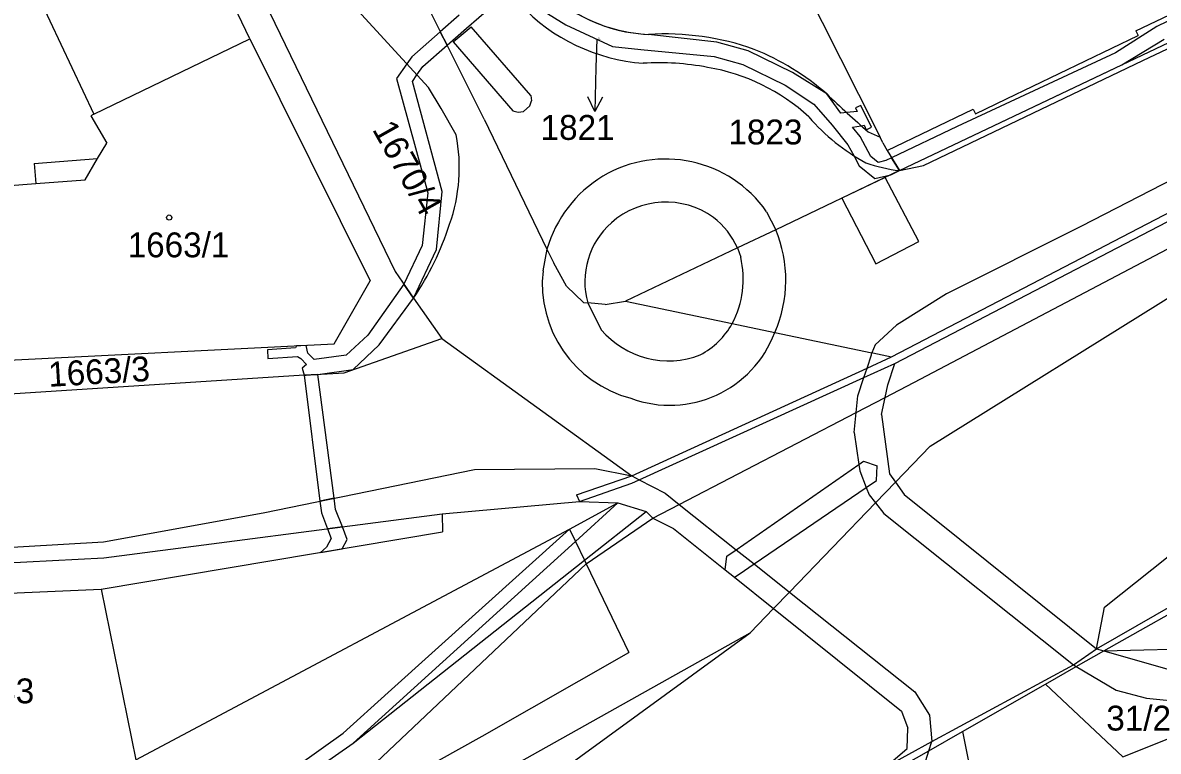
# Model space of a CAD drawing. Extents: x -785744 to -782822, y -1067550 to -1063910.
# Drawn here: x -783927.3 to -783849.7, y -1065296.7 to -1065246.9 of the extents above; entities that cross this region are included whole.
import ezdxf

# ---------------------------------------------------------------- set-up
doc = ezdxf.new("R2010")
doc.units = 0
for name, color, linetype in [('Hranice parcel', 7, 'Continuous'), ('Parcelní čísla', 7, 'Continuous'), ('Pop_ČP_popisy', 7, 'Continuous'), ('Vnitřní kresba', 7, 'Continuous'), ('Věcná břemena k části', 7, 'Continuous'), ('Značky budov', 7, 'Continuous')]:
    doc.layers.add(name, color=color, linetype=linetype)

msp = doc.modelspace()

# ---------------------------------------------------------------- linework, layer by layer
at = {"layer": 'Hranice parcel'}
for p, q in [((-783911.79, -1065248.03), (-783916.68, -1065237.8)), ((-783926.74, -1065244.09), (-783922.45, -1065253.19)), ((-783922.45, -1065253.19), (-783911.79, -1065248.03))]:
    msp.add_line(p, q, dxfattribs=at)
for points in [[(-783921.52, -1065223.32), (-783901.87, -1065263.95)], [(-783873.92, -1065244.42), (-783870.21, -1065251.82)], [(-783905.17, -1065245.24), (-783899.59, -1065251.35)], [(-783895.79, -1065253.53), (-783899.66, -1065245.78)], [(-783867.39, -1065257.04), (-783844.34, -1065246.06)], [(-783911.79, -1065248.03), (-783903.57, -1065264.58)], [(-783898.72, -1065252.8), (-783899.59, -1065251.35)], [(-783870.21, -1065251.82), (-783868.73, -1065254.76)], [(-783897.69, -1065254.6), (-783898.72, -1065252.8)], [(-783895.79, -1065253.53), (-783891.49, -1065262.41)], [(-783869.54, -1065254.38), (-783868.73, -1065254.76)], [(-783868.54, -1065255.14), (-783868.73, -1065254.76)], [(-783868.54, -1065255.14), (-783868.25, -1065255.67)], [(-783868.25, -1065255.67), (-783867.39, -1065257.04)], [(-783867.39, -1065257.04), (-783875.86, -1065261.08)], [(-783867.95, -1065269.78), (-783847.11, -1065258.93)], [(-783875.86, -1065261.08), (-783878.48, -1065262.33)], [(-783891.49, -1065262.41), (-783891.03, -1065263.36)], [(-783878.48, -1065262.33), (-783886.12, -1065265.97)], [(-783890.15, -1065264.95), (-783891.03, -1065263.36)], [(-783901.87, -1065263.95), (-783900.6, -1065265.76)], [(-783906.02, -1065268.89), (-783903.57, -1065264.58)], [(-783889, -1065266.05), (-783890.15, -1065264.95)], [(-783900.6, -1065265.76), (-783898.67, -1065268.52)], [(-783889, -1065266.05), (-783888.7, -1065266.08)], [(-783887.51, -1065266.2), (-783888.7, -1065266.08)], [(-783887.51, -1065266.2), (-783886.12, -1065265.97)], [(-783886.12, -1065265.97), (-783878.83, -1065267.5)], [(-783878.83, -1065267.5), (-783875.92, -1065268.11)], [(-783875.92, -1065268.11), (-783869.28, -1065269.5)], [(-783929.67, -1065270.07), (-783906.02, -1065268.89)], [(-783905.35, -1065270.86), (-783898.67, -1065268.52)], [(-783898.67, -1065268.52), (-783885.7, -1065277.91)], [(-783869.62, -1065270.55), (-783867.95, -1065269.78)], [(-783869.22, -1065269.51), (-783869.28, -1065269.5)], [(-783869.22, -1065269.51), (-783867.95, -1065269.78)], [(-783885.7, -1065277.91), (-783869.62, -1065270.55)], [(-783908.09, -1065271.04), (-783945.86, -1065273.46)], [(-783908.09, -1065271.04), (-783905.35, -1065270.86)], [(-783910.88, -1065280.44), (-783896.45, -1065277.47)], [(-783896.45, -1065277.47), (-783888.22, -1065277.41)], [(-783888.22, -1065277.41), (-783885.7, -1065277.91)], [(-783889.47, -1065279.21), (-783885.7, -1065277.91)], [(-783898.64, -1065280.5), (-783889.27, -1065279.67)], [(-783889.95, -1065281.55), (-783886.64, -1065279.77)], [(-783889.47, -1065279.21), (-783889.27, -1065279.67)], [(-783889.27, -1065279.67), (-783886.64, -1065279.77)], [(-783886.64, -1065279.77), (-783884.72, -1065280.35)], [(-783921.8, -1065282.43), (-783910.88, -1065280.44)], [(-783921.76, -1065283.52), (-783898.64, -1065280.5)], [(-783898.64, -1065280.5), (-783898.62, -1065281.75)], [(-783884.72, -1065280.35), (-783884.25, -1065280.8)], [(-783884.25, -1065280.8), (-783882.85, -1065281.51)], [(-783921.96, -1065285.67), (-783898.62, -1065281.75)], [(-783919.57, -1065297.33), (-783889.95, -1065281.55)], [(-783902.33, -1065292.74), (-783889.95, -1065281.55)], [(-783889.95, -1065281.55), (-783889.54, -1065282.4)], [(-783882.85, -1065281.51), (-783879.31, -1065284.33)], [(-783853.44, -1065289.88), (-783838.72, -1065281.59)], [(-783958.51, -1065284.57), (-783921.8, -1065282.43)], [(-783889.54, -1065282.4), (-783888.92, -1065283.68)], [(-783948.09, -1065284.88), (-783921.76, -1065283.52)], [(-783888.92, -1065283.68), (-783888.8, -1065283.93)], [(-783903.58, -1065297.9), (-783888.8, -1065283.93)], [(-783888.8, -1065283.93), (-783885.9, -1065290)], [(-783879.31, -1065284.33), (-783878.67, -1065284.84)], [(-783878.67, -1065284.84), (-783876.01, -1065286.99)], [(-783964.83, -1065287.53), (-783921.96, -1065285.67)], [(-783877.6, -1065288.64), (-783876.01, -1065286.99)], [(-783894.54, -1065298.16), (-783877.6, -1065288.64)], [(-783895.91, -1065295.72), (-783885.9, -1065290)], [(-783855.33, -1065290.96), (-783853.44, -1065289.88)], [(-783853.44, -1065289.88), (-783838.82, -1065289.51)], [(-783853.44, -1065289.88), (-783849.06, -1065291.14)], [(-783857.42, -1065292.15), (-783855.33, -1065290.96)], [(-783855.33, -1065290.96), (-783852.59, -1065292.56)], [(-783863.09, -1065295.39), (-783857.42, -1065292.15)], [(-783857.42, -1065292.15), (-783852.14, -1065297.13)], [(-783852.14, -1065297.13), (-783839.59, -1065292.12)], [(-783905.41, -1065295.52), (-783902.33, -1065292.74)], [(-783852.59, -1065292.56), (-783850.53, -1065293.12)], [(-783850.53, -1065293.12), (-783847.77, -1065293.38)], [(-783865.4, -1065296.71), (-783863.09, -1065295.39)], [(-783863.09, -1065295.39), (-783861.95, -1065301.11)], [(-783925.55, -1065312.23), (-783895.91, -1065295.72)], [(-783924.88, -1065309.39), (-783905.41, -1065295.52)], [(-783868.09, -1065298.25), (-783865.4, -1065296.71)]]:
    msp.add_lwpolyline(points, dxfattribs=at)
for centre, radius, start, end in [((-783884.045, -1065236.973), 10.769, 223.16272, 267.2573), ((-783883.965, -1065236.92), 12.816, 223.18248, 265.72659), ((-783883.438, -1065265.972), 18.276, 70.4422, 93.51925), ((-783884.034, -1065265.188), 17.756, 48.9372, 67.78323), ((-783883.844, -1065267.622), 17.954, 79.29826, 93.43584), ((-783882.767, -1065263.346), 13.555, 47.38735, 80.41363), ((-783816.937, -1065193.838), 80.202, 226.27777, 229.01382), ((-783863.116, -1065244.335), 13.832, 220.78101, 241.57679), ((-783909.232, -1065256.822), 11.754, 340.68079, 10.89478), ((-783866.226, -1065246.848), 10.258, 250.20238, 263.48253), ((-783917.66, -1065254.326), 20.537, 326.16757, 341.88834)]:
    msp.add_arc(centre, radius, start, end, dxfattribs=at)
at = {"layer": 'Pop_ČP_popisy'}
msp.add_line((-783888.14, -1065250), (-783888.22, -1065252.999), dxfattribs=at)
for points in [[(-783888.09, -1065248.06), (-783888.14, -1065250)], [(-783887.694, -1065252.013), (-783888.22, -1065252.999), (-783888.693, -1065251.986)]]:
    msp.add_lwpolyline(points, dxfattribs=at)
at = {"layer": 'Vnitřní kresba'}
for points in [[(-783850.77, -1065249.51), (-783837.77, -1065243.34)], [(-783851.25, -1065247.48), (-783845.22, -1065244.58)], [(-783897.9, -1065248.23), (-783896.67, -1065247.21)], [(-783892.6, -1065251.9), (-783896.67, -1065247.21)], [(-783866.42, -1065271.53), (-783820.02, -1065247.09)], [(-783860.09, -1065252.14), (-783851.09, -1065247.8)], [(-783851.25, -1065247.48), (-783851.09, -1065247.8)], [(-783897.9, -1065248.23), (-783893.81, -1065252.95)], [(-783865.76, -1065256.7), (-783850.77, -1065249.51)], [(-783832.16, -1065249.11), (-783854.96, -1065260.85)], [(-783892.6, -1065251.9), (-783892.54, -1065252.26)], [(-783893.1, -1065252.99), (-783892.65, -1065252.61)], [(-783892.65, -1065252.61), (-783892.54, -1065252.26)], [(-783862.21, -1065253.17), (-783860.09, -1065252.14)], [(-783922.45, -1065253.19), (-783922.66, -1065253.29)], [(-783922.66, -1065253.29), (-783921.57, -1065255.17)], [(-783893.81, -1065252.95), (-783893.45, -1065253.05)], [(-783893.45, -1065253.05), (-783893.1, -1065252.99)], [(-783868.25, -1065255.67), (-783862.37, -1065252.84)], [(-783862.37, -1065252.84), (-783862.21, -1065253.17)], [(-783922.19, -1065256.22), (-783921.57, -1065255.17)], [(-783926.52, -1065256.55), (-783922.19, -1065256.22)], [(-783926.52, -1065256.55), (-783926.41, -1065257.93)], [(-783923.05, -1065257.68), (-783922.19, -1065256.22)], [(-783867.39, -1065257.04), (-783865.76, -1065256.7)], [(-783930.23, -1065258.21), (-783926.41, -1065257.93)], [(-783926.41, -1065257.93), (-783923.05, -1065257.68)], [(-783867.72, -1065270.23), (-783846.88, -1065259.38)], [(-783876.48, -1065259.85), (-783875.86, -1065261.08)], [(-783854.96, -1065260.85), (-783864.19, -1065265.46)], [(-783891.49, -1065262.41), (-783891.76, -1065263.89)], [(-783878.48, -1065262.33), (-783878.25, -1065262.96)], [(-783864.19, -1065265.46), (-783867.61, -1065267.6)], [(-783865.3, -1065275.89), (-783848.33, -1065265.31)], [(-783888.7, -1065266.08), (-783887.78, -1065267.92)], [(-783867.61, -1065267.6), (-783869.06, -1065268.95)], [(-783869.06, -1065268.95), (-783869.28, -1065269.5)], [(-783853.4, -1065286.89), (-783830.64, -1065268.77)], [(-783869.62, -1065270.55), (-783869.32, -1065269.64)], [(-783869.32, -1065269.64), (-783869.28, -1065269.5)], [(-783869.83, -1065271.19), (-783867.72, -1065270.23)], [(-783869.83, -1065271.19), (-783869.62, -1065270.55)], [(-783868.19, -1065271.7), (-783867.72, -1065270.23)], [(-783885.19, -1065278.18), (-783869.83, -1065271.19)], [(-783870.25, -1065272.44), (-783869.83, -1065271.19)], [(-783868.37, -1065272.55), (-783866.42, -1065271.53)], [(-783868.37, -1065272.55), (-783868.19, -1065271.7)], [(-783870.36, -1065273.58), (-783870.25, -1065272.44)], [(-783870.36, -1065273.58), (-783868.37, -1065272.55)], [(-783868.63, -1065273.72), (-783868.37, -1065272.55)], [(-783882.46, -1065279.87), (-783870.36, -1065273.58)], [(-783870.5, -1065274.96), (-783870.36, -1065273.58)], [(-783868.63, -1065273.72), (-783868.08, -1065277.77)], [(-783870.5, -1065274.96), (-783870.18, -1065277.14)], [(-783867.67, -1065278.35), (-783865.3, -1065275.89)], [(-783878.56, -1065282.97), (-783870.18, -1065277.14)], [(-783870.18, -1065277.14), (-783869.87, -1065276.92)], [(-783870.18, -1065277.14), (-783870.12, -1065277.58)], [(-783870.12, -1065277.58), (-783869.68, -1065278.71)], [(-783869.87, -1065276.92), (-783868.93, -1065277.24)], [(-783868.97, -1065278.23), (-783868.93, -1065277.24)], [(-783885.7, -1065277.91), (-783885.19, -1065278.18)], [(-783885.7, -1065278.41), (-783885.19, -1065278.18)], [(-783885.19, -1065278.18), (-783883.42, -1065279.1)], [(-783869.68, -1065278.71), (-783868.97, -1065278.23)], [(-783869.04, -1065279.77), (-783867.67, -1065278.35)], [(-783868.08, -1065277.77), (-783867.67, -1065278.35)], [(-783867.67, -1065278.35), (-783867.08, -1065279.19)], [(-783889.27, -1065279.67), (-783885.7, -1065278.41)], [(-783883.42, -1065279.1), (-783882.46, -1065279.87)], [(-783877.34, -1065283.94), (-783869.68, -1065278.71)], [(-783869.68, -1065278.71), (-783869.48, -1065279.22)], [(-783889.54, -1065282.4), (-783886.64, -1065279.77)], [(-783884.25, -1065280.8), (-783882.46, -1065279.87)], [(-783882.46, -1065279.87), (-783878.56, -1065282.97)], [(-783874.92, -1065285.86), (-783869.04, -1065279.77)], [(-783869.48, -1065279.22), (-783869.04, -1065279.77)], [(-783869.04, -1065279.77), (-783868.46, -1065280.49)], [(-783867.08, -1065279.19), (-783853.93, -1065289.75)], [(-783888.92, -1065283.68), (-783884.72, -1065280.35)], [(-783868.46, -1065280.49), (-783855.5, -1065290.83)], [(-783888.8, -1065283.93), (-783884.25, -1065280.8)], [(-783853.93, -1065289.75), (-783838.97, -1065281.16)], [(-783904.74, -1065296.2), (-783889.54, -1065282.4)], [(-783879.2, -1065283.41), (-783878.56, -1065282.97)], [(-783878.56, -1065282.97), (-783877.34, -1065283.94)], [(-783904.74, -1065296.2), (-783888.92, -1065283.68)], [(-783879.31, -1065284.33), (-783879.2, -1065283.41)], [(-783878.36, -1065284.64), (-783877.34, -1065283.94)], [(-783877.34, -1065283.94), (-783874.92, -1065285.86)], [(-783878.67, -1065284.84), (-783878.36, -1065284.64)], [(-783921.96, -1065285.67), (-783919.57, -1065297.33)], [(-783876.01, -1065286.99), (-783874.92, -1065285.86)], [(-783874.92, -1065285.86), (-783866.36, -1065292.69)], [(-783853.93, -1065289.75), (-783853.4, -1065286.89)], [(-783876.01, -1065286.99), (-783867.26, -1065294.01)], [(-783894.97, -1065301.3), (-783877.6, -1065288.64)], [(-783855.5, -1065290.83), (-783853.93, -1065289.75)], [(-783853.93, -1065289.75), (-783853.44, -1065289.88)], [(-783865.2, -1065296.07), (-783855.5, -1065290.83)], [(-783855.5, -1065290.83), (-783855.33, -1065290.96)], [(-783866.36, -1065292.69), (-783865.36, -1065294.27)], [(-783867.26, -1065294.01), (-783866.82, -1065295.16)], [(-783865.36, -1065294.27), (-783865.2, -1065296.07)], [(-783866.88, -1065296.55), (-783866.82, -1065295.16)], [(-783924.56, -1065310.05), (-783904.74, -1065296.2)], [(-783868.34, -1065297.82), (-783865.2, -1065296.07)], [(-783865.4, -1065296.71), (-783865.2, -1065296.07)], [(-783868.34, -1065297.82), (-783866.88, -1065296.55)], [(-783865.72, -1065297.74), (-783865.4, -1065296.71)]]:
    msp.add_lwpolyline(points, dxfattribs=at)
for centre, radius, start, end in [((-783883.385, -1065264.667), 8.419, 34.9011, 120.59486), ((-783883.188, -1065264.808), 8.641, 121.2419, 163.88775), ((-783883.372, -1065264.753), 5.56, 54.07959, 131.8338), ((-783883.32, -1065264.444), 5.282, 23.59672, 52.5716), ((-783883.549, -1065264.631), 5.351, 131.28946, 195.71608), ((-783884.1, -1065264.525), 8.931, 336.33379, 22.68822), ((-783884.568, -1065264.46), 6.494, 332.08497, 13.35445), ((-783883.711, -1065264.776), 8.097, 173.71627, 255.34538), ((-783883.574, -1065264.848), 5.435, 298.14719, 330.7918), ((-783883.191, -1065264.042), 6.008, 220.20179, 291.28804), ((-783883.101, -1065265.417), 7.669, 249.71095, 339.4399)]:
    msp.add_arc(centre, radius, start, end, dxfattribs=at)
at = {"layer": 'Věcná břemena k části'}
for points in [[(-783893.78, -1065244.83), (-783890.21, -1065247.08), (-783887.02, -1065248.56), (-783885.08, -1065248.75), (-783880.07, -1065249.25), (-783878.1, -1065249.79), (-783875.22, -1065251.19), (-783873.26, -1065252.5), (-783872.01, -1065253.94), (-783870.92, -1065255.28), (-783870.53, -1065256.01), (-783870.16, -1065256.72), (-783869.09, -1065257.59), (-783868, -1065257.33), (-783867.39, -1065257.04), (-783867.94, -1065256.17), (-783868.34, -1065256.36), (-783868.86, -1065256.48), (-783869.36, -1065256.08), (-783870.08, -1065254.72), (-783870.62, -1065254.06), (-783870.01, -1065253.97), (-783869.82, -1065253.94), (-783869.68, -1065254.26), (-783869.31, -1065254.06), (-783870.05, -1065252.58), (-783870.41, -1065252.76), (-783870.29, -1065252.99), (-783871.01, -1065253.07), (-783871.41, -1065253.11), (-783872.37, -1065251.8), (-783874.72, -1065250.33), (-783877.74, -1065248.85), (-783879.89, -1065248.25), (-783884.56, -1065247.73)], [(-783845.05, -1065244.87), (-783849.81, -1065247.18)], [(-783897.48, -1065246.42), (-783898.78, -1065247.55), (-783898.31, -1065248.47), (-783896.98, -1065247.3), (-783894.46, -1065245.1)], [(-783849.81, -1065247.18), (-783852.65, -1065248.98)], [(-783898.78, -1065247.55), (-783900.73, -1065249.26)], [(-783898.31, -1065248.47), (-783898.78, -1065247.55)], [(-783852.2, -1065249.8), (-783849.31, -1065248.05)], [(-783899.97, -1065249.93), (-783898.31, -1065248.47)], [(-783900.73, -1065249.26), (-783901.06, -1065249.74)], [(-783852.65, -1065248.98), (-783863.47, -1065254.03)], [(-783901.06, -1065249.74), (-783901.76, -1065250.74)], [(-783900.37, -1065250.5), (-783899.97, -1065249.93)], [(-783867.39, -1065257.04), (-783852.2, -1065249.8)], [(-783901.76, -1065250.74), (-783899.64, -1065258.56)], [(-783900.68, -1065250.94), (-783900.37, -1065250.5)], [(-783898.64, -1065258.46), (-783900.68, -1065250.94)], [(-783863.47, -1065254.03), (-783867.94, -1065256.17)], [(-783867.94, -1065256.17), (-783867.39, -1065257.04)], [(-783868.37, -1065257.51), (-783871.35, -1065258.93)], [(-783866.08, -1065261.88), (-783868.37, -1065257.51)], [(-783899.64, -1065258.56), (-783900.01, -1065262.17)], [(-783899.03, -1065262.44), (-783898.64, -1065258.46)], [(-783871.35, -1065258.93), (-783869.01, -1065263.41)], [(-783869.01, -1065263.41), (-783866.08, -1065261.88)], [(-783900.01, -1065262.17), (-783901.27, -1065264.81)], [(-783900.6, -1065265.76), (-783899.03, -1065262.44)], [(-783901.27, -1065264.81), (-783903.72, -1065268.3)], [(-783900.6, -1065265.76), (-783901.27, -1065264.81)], [(-783901.27, -1065264.81), (-783900.6, -1065265.76)], [(-783902.96, -1065268.96), (-783900.6, -1065265.76)], [(-783908.61, -1065269.02), (-783908.66, -1065269.15)], [(-783907.94, -1065268.99), (-783908.61, -1065269.02)], [(-783907.83, -1065269.53), (-783907.94, -1065268.99)], [(-783903.72, -1065268.3), (-783905.2, -1065269.66)], [(-783904.74, -1065270.65), (-783902.96, -1065268.96)], [(-783908.66, -1065269.15), (-783910.59, -1065269.29)], [(-783910.59, -1065269.29), (-783910.55, -1065269.89)], [(-783910.55, -1065269.89), (-783908.53, -1065269.75)], [(-783908.53, -1065269.75), (-783908.3, -1065269.9)], [(-783907.4, -1065269.96), (-783907.83, -1065269.53)], [(-783905.2, -1065269.66), (-783907.4, -1065269.96)], [(-783908.3, -1065269.9), (-783907.92, -1065270.3)], [(-783907.92, -1065270.3), (-783908.21, -1065270.55)], [(-783908.21, -1065270.55), (-783908.09, -1065271.04)], [(-783907.15, -1065270.98), (-783908.09, -1065271.04)], [(-783908.09, -1065271.04), (-783907.95, -1065271.03)], [(-783908.09, -1065271.04), (-783907, -1065279.64)], [(-783907.95, -1065271.03), (-783907.34, -1065270.99)], [(-783907.34, -1065270.99), (-783907.15, -1065270.98)], [(-783907.15, -1065270.98), (-783904.74, -1065270.65)], [(-783906.03, -1065279.44), (-783907.15, -1065270.98)], [(-783907, -1065279.64), (-783906.03, -1065279.44)], [(-783906.03, -1065279.44), (-783907, -1065279.64), (-783906.9, -1065280.45)], [(-783906.9, -1065280.45), (-783906.49, -1065281.53), (-783905.47, -1065281.39), (-783905.93, -1065280.21), (-783906.03, -1065279.44)], [(-783905.47, -1065281.39), (-783906.49, -1065281.53)], [(-783905.13, -1065282.26), (-783905.47, -1065281.39)], [(-783906.23, -1065282.2), (-783906.56, -1065282.8)], [(-783906.49, -1065281.53), (-783906.23, -1065282.2)], [(-783906.56, -1065282.8), (-783906.97, -1065283.15)], [(-783906.97, -1065283.15), (-783905.48, -1065282.9)], [(-783905.48, -1065282.9), (-783905.13, -1065282.26)]]:
    msp.add_lwpolyline(points, dxfattribs=at)
msp.add_arc((-783884.029, -1065236.946), 10.797, 238.37761, 267.18163, dxfattribs=at)
at = {"layer": 'Značky budov'}
msp.add_circle((-783917.3, -1065260.25), 0.175, dxfattribs=at)

# ---------------------------------------------------------------- texts
at = {"layer": 'Parcelní čísla'}
for s, height, p in [('1821', 0.1, (-783888.09, -1065248.06)), ('1823', 1.7, (-783879.09, -1065255.25)), ('1663/1', 1.7, (-783920.14, -1065262.97)), ('1383', 1.7, (-783931.58, -1065293.47)), ('31/2', 1.7, (-783853.27, -1065295.33))]:
    msp.add_text(s, height=height, dxfattribs=at).set_placement(p)
for s, rotation, p in [('1670/4', 299.36781, (-783903.46, -1065254.22)), ('1663/3', 3.36645, (-783925.52, -1065271.83))]:
    msp.add_text(s, height=1.7, rotation=rotation, dxfattribs=at).set_placement(p)
at = {"layer": 'Pop_ČP_popisy'}
msp.add_text('1821', height=1.7, dxfattribs=at).set_placement((-783891.924, -1065254.94))

doc.saveas('drawing.dxf')
